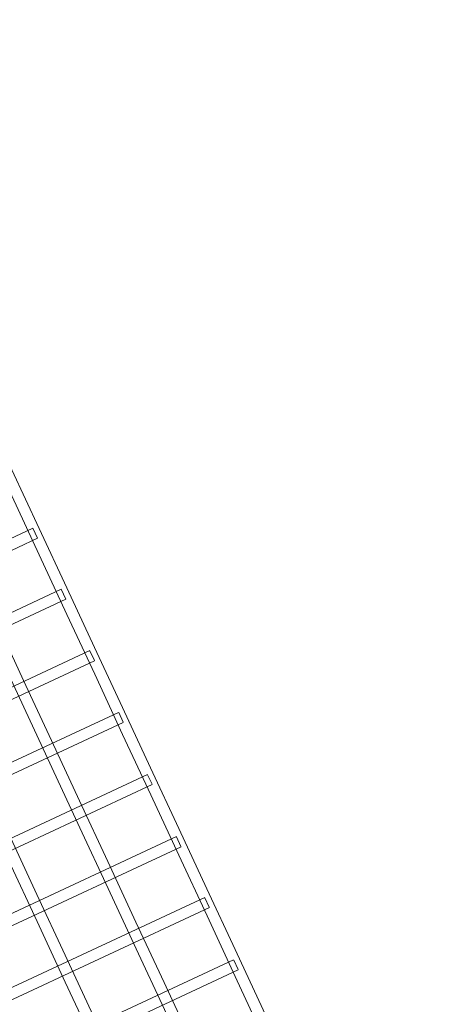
# Model space of a CAD drawing. Header units: millimetres. Extents: x -188930 to 271134, y -158090 to 283816.
# Tile 530 of 610: x 51748 to 52346, y 72945 to 74360. Entities that reach past the tile are written whole.
import ezdxf

# ---------------------------------------------------------------- set-up
doc = ezdxf.new("R2010")
doc.units = ezdxf.units.MM
doc.linetypes.add('AA_PRZERYWANA', pattern=[4, 3, -1])
for name, color, linetype, lineweight in [('A-DETL-1', 5, 'AA_PRZERYWANA', 25), ('I-FURN', 30, 'Continuous', 9), ('PZT_UTWARDZENIA', 5, 'Continuous', 9)]:
    doc.layers.add(name, color=color, linetype=linetype, lineweight=lineweight)

# ---------------------------------------------------------------- blocks, each defined once
blk = doc.blocks.new('LARSLAJ_hamak - LARSLAJ_hamak-V32-PZT-dwg')
at = {"layer": 'I-FURN'}
for p, q in [((-2135.7, 448.5), (-2135.7, -451.5)), ((-2119.7, -451.5), (-2119.7, 448.5)), ((-2037.1, 448.5), (-2037.1, -451.5)), ((-2021.1, -451.5), (-2021.1, 448.5)), ((-1940.5, 448.5), (-1940.5, -451.5)), ((-1924.5, -451.5), (-1924.5, 448.5)), ((-1841.9, 448.5), (-1841.9, -451.5)), ((-1825.9, -451.5), (-1825.9, 448.5)), ((-1743.6, 448.5), (-1743.6, -451.5)), ((-1727.6, -451.5), (-1727.6, 448.5)), ((-1645.6, 448.5), (-1645.6, -451.5)), ((-1629.6, -451.5), (-1629.6, 448.5)), ((-1548.3, 448.5), (-1548.3, -451.5)), ((-1532.3, -451.5), (-1532.3, 448.5)), ((-1451.6, 448.5), (-1451.6, -451.5)), ((-1435.6, -451.5), (-1435.6, 448.5)), ((-2120.1, -451.5), (-2135.3, -451.5)), ((-2120.1, -451.5), (-2135.3, -451.5)), ((-2021.6, -451.5), (-2036.5, -451.5)), ((-2021.6, -451.5), (-2036.5, -451.5)), ((-1940, -451.5), (-1925.1, -451.5)), ((-1940, -451.5), (-1925.1, -451.5)), ((-1841.5, -451.5), (-1826.4, -451.5)), ((-1841.5, -451.5), (-1826.4, -451.5)), ((-1743.3, -451.5), (-1727.9, -451.5)), ((-1743.3, -451.5), (-1727.9, -451.5)), ((-1645.4, -451.5), (-1629.9, -451.5)), ((-1645.4, -451.5), (-1629.9, -451.5)), ((-1548.1, -451.5), (-1532.4, -451.5)), ((-1548.1, -451.5), (-1532.4, -451.5)), ((-1451.5, -451.5), (-1435.7, -451.5)), ((-1451.5, -451.5), (-1435.7, -451.5))]:
    blk.add_line(p, q, dxfattribs=at)
at = {"layer": 'I-FURN', "flags": 128}
for points in [[(-930.8, -218.5), (-1018, -218.5), (-1106.7, -218.5), (-1196.8, -218.5), (-1288.2, -218.5), (-1380.7, -218.5), (-1474.1, -218.5), (-1568.4, -218.5), (-1663.3, -218.5), (-1758.7, -218.5), (-1854.5, -218.5), (-1950.4, -218.5), (-2046.5, -218.5), (-2142.4, -218.5), (-2238, -218.5), (-2333.3, -218.5), (-2428, -218.5), (-2521.9, -218.5), (-2615, -218.5), (-2707.1, -218.5), (-2798, -218.5), (-2887.7, -218.5), (-2975.8, -218.5), (-3030.8, -218.5)], [(-3030.8, -234.5), (-2943.6, -234.5), (-2854.9, -234.5), (-2764.8, -234.5), (-2673.4, -234.5), (-2581, -234.5), (-2487.5, -234.5), (-2393.3, -234.5), (-2298.4, -234.5), (-2202.9, -234.5), (-2107.2, -234.5), (-2011.2, -234.5), (-1915.2, -234.5), (-1819.3, -234.5), (-1723.6, -234.5), (-1628.4, -234.5), (-1533.7, -234.5), (-1439.7, -234.5), (-1346.6, -234.5), (-1254.5, -234.5), (-1163.6, -234.5), (-1074, -234.5), (-985.8, -234.5), (-930.8, -234.5)], [(-930.8, -331), (-1018, -331), (-1106.7, -331), (-1196.8, -331), (-1288.2, -331), (-1380.7, -331), (-1474.1, -331), (-1568.4, -331), (-1663.3, -331), (-1758.7, -331), (-1854.5, -331), (-1950.4, -331), (-2046.5, -331), (-2142.4, -331), (-2238, -331), (-2333.3, -331), (-2428, -331), (-2521.9, -331), (-2615, -331), (-2707.1, -331), (-2798, -331), (-2887.7, -331), (-2975.8, -331), (-3030.8, -331)], [(-3030.8, -347), (-2943.6, -347), (-2854.9, -347), (-2764.8, -347), (-2673.4, -347), (-2581, -347), (-2487.5, -347), (-2393.3, -347), (-2298.4, -347), (-2202.9, -347), (-2107.2, -347), (-2011.2, -347), (-1915.2, -347), (-1819.3, -347), (-1723.6, -347), (-1628.4, -347), (-1533.7, -347), (-1439.7, -347), (-1346.6, -347), (-1254.5, -347), (-1163.6, -347), (-1074, -347), (-985.8, -347), (-930.8, -347)], [(-930.8, -443.5), (-1018, -443.5), (-1106.7, -443.5), (-1196.8, -443.5), (-1288.2, -443.5), (-1380.7, -443.5), (-1474.1, -443.5), (-1568.4, -443.5), (-1663.3, -443.5), (-1758.7, -443.5), (-1854.5, -443.5), (-1950.4, -443.5), (-2046.5, -443.5), (-2142.4, -443.5), (-2238, -443.5), (-2333.3, -443.5), (-2428, -443.5), (-2521.9, -443.5), (-2615, -443.5), (-2707.1, -443.5), (-2798, -443.5), (-2887.7, -443.5), (-2975.8, -443.5), (-3030.8, -443.5)], [(-3030.8, -459.5), (-2943.6, -459.5), (-2854.9, -459.5), (-2764.8, -459.5), (-2673.4, -459.5), (-2581, -459.5), (-2487.5, -459.5), (-2393.3, -459.5), (-2298.4, -459.5), (-2202.9, -459.5), (-2107.2, -459.5), (-2011.2, -459.5), (-1915.2, -459.5), (-1819.3, -459.5), (-1723.6, -459.5), (-1628.4, -459.5), (-1533.7, -459.5), (-1439.7, -459.5), (-1346.6, -459.5), (-1254.5, -459.5), (-1163.6, -459.5), (-1074, -459.5), (-985.8, -459.5), (-930.8, -459.5)]]:
    blk.add_lwpolyline(points, dxfattribs=at)

msp = doc.modelspace()

# ---------------------------------------------------------------- linework, layer by layer
at = {"layer": 'A-DETL-1'}
msp.add_arc((41477.3, 67739.7), 13801.5, 353.4957, 77.18286, dxfattribs=at)
at = {"layer": 'PZT_UTWARDZENIA'}
msp.add_arc((41477.3, 67739.7), 13801.5, 22.81579, 39.11134, dxfattribs=at)
msp.add_arc((41477.3, 67739.7), 13801.5, 22.81579, 39.11134, dxfattribs=at)

# ---------------------------------------------------------------- block references
at = {"layer": 'I-FURN', "rotation": 114.9659055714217}
msp.add_blockref('LARSLAJ_hamak - LARSLAJ_hamak-V32-PZT-dwg', (50752.1, 74740.3), dxfattribs=at)

doc.saveas('drawing.dxf')
